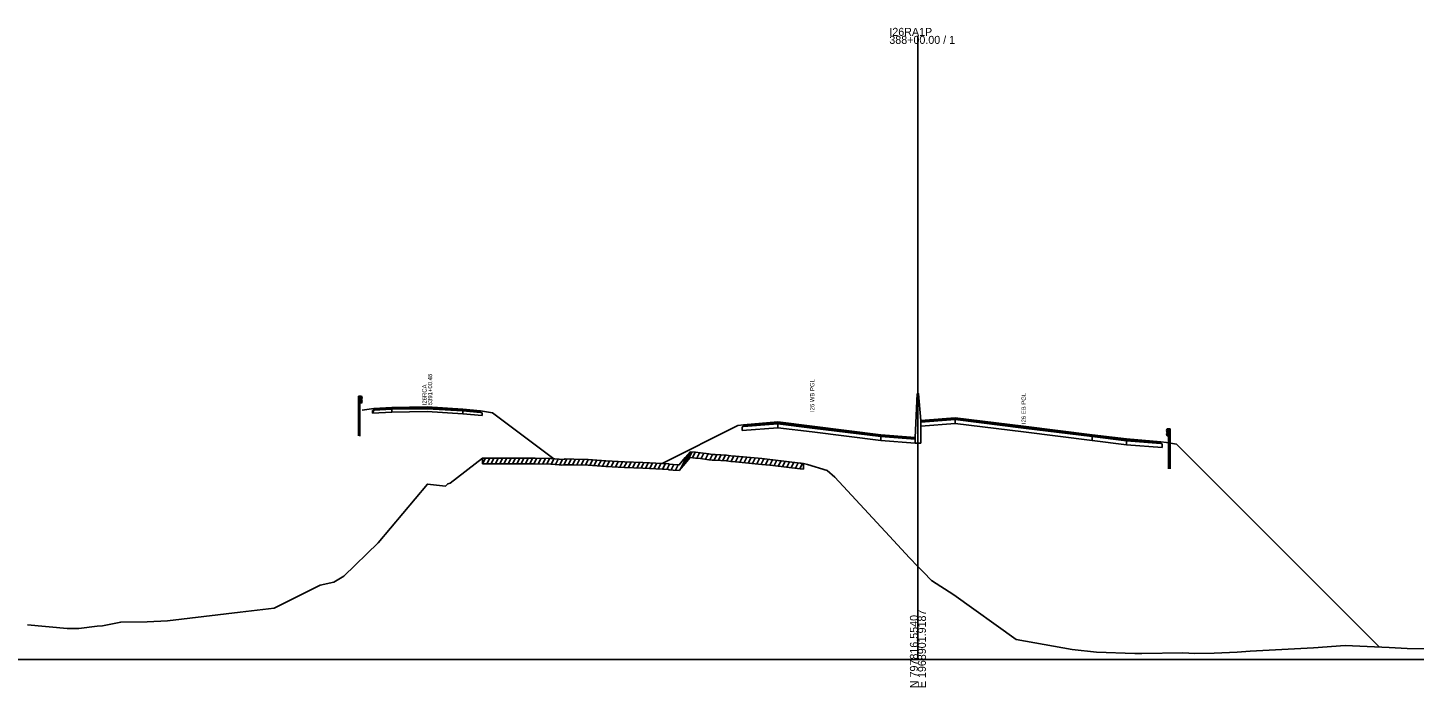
# Model space of a CAD drawing. Extents: x 1017 to 19997, y -1947 to 50737.
# Drawn here: x 14288.5 to 14773.7, y 37990.3 to 38221.1 of the extents above; entities that cross this region are included whole.
import ezdxf

# ---------------------------------------------------------------- set-up
doc = ezdxf.new("R2010")
doc.units = 0
for name, color, linetype in [('RD_GPK_XS_Cell', 7, 'Continuous'), ('RD_XS_Base', 7, 'Continuous'), ('RD_XS_ExGround', 7, 'Continuous'), ('RD_XS_ExPaveRet', 7, 'Continuous'), ('RD_XS_GR', 7, 'Continuous'), ('RD_XS_Greenside', 7, 'Continuous'), ('RD_XS_MedBWall', 7, 'Continuous'), ('RD_XS_Pave', 7, 'Continuous'), ('RD_XS_PaveOvlay', 7, 'Continuous'), ('RD_XS_TX_Notes', 7, 'Continuous')]:
    doc.layers.add(name, color=color, linetype=linetype)

msp = doc.modelspace()

# ---------------------------------------------------------------- linework, layer by layer
at = {"layer": 'RD_GPK_XS_Cell'}
for p, q in [((14600, 38000), (14600, 38218.28)), ((14000, 38000), (14600, 38000)), ((14600, 38000), (15200, 38000))]:
    msp.add_line(p, q, dxfattribs=at)
at = {"layer": 'RD_XS_Base'}
for points in [[(14409.12, 38086.22), (14409.63, 38087.25), (14415.85, 38087.6)], [(14409.12, 38087.22), (14409.63, 38087.25), (14415.85, 38087.6)], [(14409.12, 38086.22), (14409.12, 38087.22)], [(14415.85, 38086.6), (14409.12, 38086.22)], [(14415.85, 38087.6), (14415.85, 38086.6)], [(14440.73, 38086.05), (14428.29, 38086.8), (14415.85, 38086.6)], [(14440.73, 38087.05), (14440.73, 38086.05)], [(14440.73, 38087.05), (14446.95, 38086.44), (14447.46, 38086.38)], [(14447.46, 38085.38), (14440.73, 38086.05)], [(14447.46, 38086.38), (14447.46, 38085.38)], [(14613, 38082.64), (14613, 38083.98)], [(14538.45, 38081.5), (14538.95, 38081.54), (14550.95, 38082.49)], [(14538.45, 38080.16), (14538.45, 38081.5)], [(14550.95, 38081.15), (14538.45, 38080.16)], [(14550.95, 38082.49), (14550.95, 38081.15)], [(14551, 38081.14), (14550.95, 38081.15)], [(14551, 38082.48), (14551, 38081.14)], [(14551, 38081.14), (14563, 38079.67), (14587, 38076.69)], [(14601, 38081.7), (14601, 38083.04)], [(14613, 38082.64), (14601, 38081.7)], [(14660.95, 38076.69), (14637, 38079.67), (14613, 38082.64)], [(14599, 38077.08), (14587, 38078.03)], [(14587, 38078.03), (14587, 38076.69)], [(14587, 38076.69), (14599, 38075.74)], [(14599, 38075.74), (14599, 38077.08)], [(14660.95, 38076.69), (14660.95, 38078.03)], [(14673, 38075.2), (14660.95, 38076.69)], [(14673, 38076.54), (14673, 38075.2)], [(14685.5, 38075.55), (14685, 38075.58), (14673, 38076.54)], [(14673, 38075.2), (14685.5, 38074.21)], [(14685.5, 38074.21), (14685.5, 38075.55)]]:
    msp.add_lwpolyline(points, dxfattribs=at)
at = {"layer": 'RD_XS_ExGround'}
msp.add_lwpolyline([(14288.37, 38012.14), (14302.24, 38010.91), (14303.93, 38010.93), (14306.38, 38010.84), (14312.81, 38011.72), (14314.61, 38011.85), (14321.04, 38013.13), (14330.3, 38013.25), (14337.44, 38013.51), (14362.8, 38016.59), (14374.75, 38018), (14390.83, 38026.09), (14395.58, 38027.05), (14399.11, 38029.2), (14411.08, 38040.85), (14428.35, 38061.39), (14434.73, 38060.69), (14435.45, 38061.45), (14436.33, 38061.69), (14447.64, 38070.49), (14451.92, 38070.51), (14452.81, 38070.47), (14454.28, 38070.51), (14463.3, 38070.53), (14466.03, 38070.52), (14471.59, 38070.33), (14474.43, 38070.14), (14475.12, 38070.05), (14476.33, 38070.11), (14476.6, 38070.2), (14479.6, 38070.13), (14484.55, 38069.99), (14490.84, 38069.58), (14497.3, 38069.17), (14503.74, 38068.94), (14510.66, 38068.66), (14511.25, 38068.62), (14512.69, 38068.52), (14512.95, 38068.4), (14514.33, 38068.32), (14516.5, 38068.16), (14518.56, 38070.67), (14520.29, 38072.76), (14522.2, 38072.53), (14523.96, 38072.36), (14526.83, 38071.96), (14527.95, 38071.82), (14529.03, 38071.76), (14533.01, 38071.51), (14534.54, 38071.35), (14536.21, 38071.21), (14545.4, 38070.32), (14548.22, 38070.02), (14549.23, 38069.92), (14558.83, 38068.78), (14559.17, 38068.74), (14559.93, 38068.65), (14561.34, 38068.28), (14568.23, 38066.22), (14570.88, 38063.83), (14590.01, 38043.24), (14597, 38035.56), (14600, 38032.57), (14601.93, 38030.64), (14604.78, 38027.68), (14612.55, 38022.66), (14634.43, 38007.02), (14653.94, 38003.58), (14662.45, 38002.6), (14675.91, 38002.14), (14678.31, 38002.08), (14692.71, 38002.37), (14696.92, 38002.14), (14703.65, 38002.24), (14711.77, 38002.62), (14716.29, 38002.89), (14722.97, 38003.29), (14738.46, 38004.1), (14749.48, 38004.95), (14764.85, 38004.28), (14771.19, 38003.9), (14782.04, 38003.8)], dxfattribs=at)
at = {"layer": 'RD_XS_ExPaveRet'}
for p, q in [((14447.64, 38068.49), (14448.65, 38070.49)), ((14447.64, 38068.49), (14447.64, 38070.49)), ((14449.14, 38068.5), (14450.15, 38070.5)), ((14450.64, 38068.5), (14451.65, 38070.51)), ((14452.14, 38068.5), (14453.13, 38070.48)), ((14453.64, 38068.49), (14454.65, 38070.51)), ((14455.14, 38068.51), (14456.15, 38070.51)), ((14456.64, 38068.51), (14457.65, 38070.52)), ((14458.14, 38068.52), (14459.15, 38070.52)), ((14459.64, 38068.52), (14460.65, 38070.52)), ((14461.14, 38068.52), (14462.15, 38070.53)), ((14462.64, 38068.53), (14463.64, 38070.53)), ((14464.14, 38068.53), (14465.14, 38070.53)), ((14465.64, 38068.53), (14466.63, 38070.5)), ((14467.14, 38068.49), (14468.13, 38070.45)), ((14468.64, 38068.43), (14469.63, 38070.4)), ((14470.14, 38068.38), (14471.13, 38070.34)), ((14471.64, 38068.32), (14472.61, 38070.26)), ((14473.14, 38068.23), (14474.11, 38070.16)), ((14474.64, 38068.11), (14475.62, 38070.08)), ((14476.14, 38068.1), (14477.19, 38070.19)), ((14477.64, 38068.18), (14478.63, 38070.16)), ((14479.14, 38068.14), (14480.13, 38070.12)), ((14480.64, 38068.1), (14481.63, 38070.07)), ((14482.14, 38068.06), (14483.13, 38070.03)), ((14483.64, 38068.01), (14484.63, 38069.98)), ((14485.14, 38067.95), (14486.11, 38069.88)), ((14486.64, 38067.85), (14487.61, 38069.79)), ((14488.14, 38067.75), (14489.11, 38069.69)), ((14489.64, 38067.65), (14490.61, 38069.59)), ((14491.14, 38067.56), (14492.11, 38069.5)), ((14492.64, 38067.46), (14493.61, 38069.4)), ((14494.14, 38067.37), (14495.11, 38069.31)), ((14516.64, 38066.34), (14519.2, 38071.45)), ((14518.14, 38068.17), (14520.43, 38072.74)), ((14518.56, 38068.67), (14520.29, 38070.76)), ((14519.64, 38069.98), (14520.99, 38072.68)), ((14520.29, 38070.76), (14522.2, 38070.53)), ((14521.14, 38070.66), (14522.09, 38072.55)), ((14522.2, 38070.53), (14523.96, 38070.36)), ((14522.64, 38070.49), (14523.6, 38072.39)), ((14523.96, 38070.36), (14526.83, 38069.96)), ((14524.14, 38070.33), (14525.08, 38072.2)), ((14525.64, 38070.12), (14526.58, 38071.99)), ((14526.83, 38069.96), (14527.95, 38069.82)), ((14527.14, 38069.92), (14528.09, 38071.81)), ((14527.95, 38069.82), (14529.03, 38069.76)), ((14528.64, 38069.78), (14529.62, 38071.72)), ((14529.03, 38069.76), (14533.01, 38069.51)), ((14530.14, 38069.69), (14531.11, 38071.63)), ((14531.64, 38069.6), (14532.61, 38071.54)), ((14533.01, 38069.51), (14534.54, 38069.35)), ((14533.14, 38069.5), (14534.09, 38071.4)), ((14534.54, 38069.35), (14536.21, 38069.21)), ((14534.64, 38069.34), (14535.6, 38071.26)), ((14536.14, 38069.22), (14537.1, 38071.12)), ((14537.64, 38069.07), (14538.6, 38070.98)), ((14539.14, 38068.92), (14540.1, 38070.83)), ((14540.64, 38068.78), (14541.6, 38070.69)), ((14542.14, 38068.63), (14543.1, 38070.54)), ((14543.64, 38068.49), (14544.6, 38070.39)), ((14545.14, 38068.34), (14546.1, 38070.24)), ((14546.64, 38068.19), (14547.59, 38070.09)), ((14548.14, 38068.03), (14549.1, 38069.94)), ((14549.64, 38067.87), (14550.59, 38069.76)), ((14551.14, 38067.69), (14552.09, 38069.58)), ((14552.64, 38067.51), (14553.59, 38069.4)), ((14447.64, 38068.49), (14451.92, 38068.51)), ((14447.64, 38068.49), (14447.64, 38068.49)), ((14451.92, 38068.51), (14452.81, 38068.47)), ((14452.81, 38068.47), (14454.28, 38068.51)), ((14454.28, 38068.51), (14463.3, 38068.53)), ((14463.3, 38068.53), (14466.03, 38068.52)), ((14466.03, 38068.52), (14471.59, 38068.33)), ((14471.59, 38068.33), (14474.43, 38068.14)), ((14474.43, 38068.14), (14475.12, 38068.05)), ((14475.12, 38068.05), (14476.33, 38068.11)), ((14476.33, 38068.11), (14476.6, 38068.2)), ((14476.6, 38068.2), (14479.6, 38068.13)), ((14479.6, 38068.13), (14484.55, 38067.99)), ((14484.55, 38067.99), (14490.84, 38067.58)), ((14490.84, 38067.58), (14497.3, 38067.17)), ((14495.64, 38067.28), (14496.61, 38069.21)), ((14497.14, 38067.18), (14498.12, 38069.14)), ((14497.3, 38067.17), (14503.74, 38066.94)), ((14498.64, 38067.12), (14499.63, 38069.09)), ((14500.14, 38067.07), (14501.13, 38069.03)), ((14501.64, 38067.02), (14502.63, 38068.98)), ((14503.14, 38066.96), (14504.13, 38068.93)), ((14503.74, 38066.94), (14510.66, 38066.66)), ((14504.64, 38066.9), (14505.62, 38068.86)), ((14506.14, 38066.84), (14507.12, 38068.8)), ((14507.64, 38066.78), (14508.62, 38068.74)), ((14509.14, 38066.72), (14510.12, 38068.68)), ((14510.64, 38066.66), (14511.61, 38068.59)), ((14510.66, 38066.66), (14511.25, 38066.62)), ((14511.25, 38066.62), (14512.69, 38066.52)), ((14512.14, 38066.56), (14513.06, 38068.39)), ((14512.69, 38066.52), (14512.95, 38066.4)), ((14512.95, 38066.4), (14514.33, 38066.32)), ((14513.64, 38066.36), (14514.61, 38068.3)), ((14514.33, 38066.32), (14516.5, 38066.16)), ((14515.14, 38066.26), (14516.11, 38068.19)), ((14516.5, 38066.16), (14518.56, 38068.67)), ((14536.21, 38069.21), (14545.4, 38068.32)), ((14545.4, 38068.32), (14548.22, 38068.02)), ((14548.22, 38068.02), (14549.23, 38067.92)), ((14549.23, 38067.92), (14558.83, 38066.78)), ((14554.14, 38067.33), (14555.09, 38069.22)), ((14555.64, 38067.16), (14556.59, 38069.04)), ((14557.14, 38066.98), (14558.09, 38068.86)), ((14558.64, 38066.8), (14559.59, 38068.69)), ((14558.83, 38066.78), (14559.17, 38066.74)), ((14559.17, 38066.74), (14559.93, 38066.65)), ((14559.93, 38068.65), (14559.93, 38066.65))]:
    msp.add_line(p, q, dxfattribs=at)
at = {"layer": 'RD_XS_GR'}
for points in [[(14404.73, 38092.16), (14404.22, 38092.17)], [(14404.22, 38092.17), (14404.22, 38087.17)], [(14404.73, 38087.24), (14404.73, 38092.16)], [(14405.24, 38092.15), (14404.73, 38092.16)], [(14404.73, 38092.16), (14404.73, 38089.8)], [(14404.73, 38089.8), (14405.24, 38089.78)], [(14405.24, 38089.78), (14405.24, 38092.15)], [(14405.24, 38092.15), (14405.49, 38091.54)], [(14405.49, 38090.38), (14405.24, 38089.78)], [(14405.49, 38091.54), (14405.25, 38090.95)], [(14405.25, 38090.95), (14405.49, 38090.38)], [(14404.22, 38087.17), (14404.73, 38087.24)], [(14404.22, 38087.17), (14404.22, 38078.25)], [(14404.73, 38078.24), (14404.73, 38087.24)], [(14687.24, 38080.72), (14687, 38080.12)], [(14687, 38080.12), (14687.23, 38079.52)], [(14687.23, 38079.52), (14687, 38078.95)], [(14687, 38078.95), (14687.24, 38078.35)], [(14687.24, 38078.35), (14687.24, 38080.72)], [(14687.24, 38080.72), (14687.73, 38080.72)], [(14687.73, 38080.72), (14688.23, 38080.72)], [(14687.73, 38075.8), (14687.73, 38080.72)], [(14687.73, 38080.72), (14687.73, 38078.35)], [(14688.23, 38080.72), (14688.23, 38075.71)], [(14687.73, 38078.35), (14687.24, 38078.35)], [(14687.73, 38066.8), (14687.73, 38075.8)], [(14687.73, 38075.8), (14688.23, 38075.71)], [(14688.23, 38075.71), (14688.23, 38066.8)]]:
    msp.add_lwpolyline(points, dxfattribs=at)
at = {"layer": 'RD_XS_Greenside'}
for points in [[(14409.63, 38087.89), (14405.49, 38087.34)], [(14446.95, 38087.07), (14451.09, 38086.34)], [(14451.09, 38086.34), (14472.55, 38070.27)], [(14536.95, 38081.89), (14510.5, 38068.67)], [(14538.95, 38082.21), (14536.95, 38081.89)], [(14685, 38076.25), (14687, 38075.92)], [(14687, 38075.92), (14690.5, 38075.34), (14761.41, 38004.43)]]:
    msp.add_lwpolyline(points, dxfattribs=at)
at = {"layer": 'RD_XS_MedBWall'}
for points in [[(14599, 38077.74), (14599.75, 38093.03), (14600.25, 38093.03), (14601, 38083.69)], [(14601, 38083.69), (14601, 38075.74)], [(14599, 38075.74), (14599, 38077.74)], [(14601, 38075.74), (14599, 38075.74)]]:
    msp.add_lwpolyline(points, dxfattribs=at)
at = {"layer": 'RD_XS_Pave'}
for points in [[(14415.85, 38087.91), (14409.63, 38087.57)], [(14409.63, 38087.25), (14415.85, 38087.6)], [(14409.63, 38087.57), (14409.63, 38087.25)], [(14440.73, 38087.37), (14428.29, 38088.12), (14415.85, 38087.91)], [(14415.85, 38087.91), (14415.85, 38087.6)], [(14415.85, 38087.6), (14428.29, 38087.8), (14440.73, 38087.05)], [(14440.73, 38087.05), (14440.73, 38087.37)], [(14440.73, 38087.37), (14446.95, 38086.76)], [(14446.95, 38086.44), (14440.73, 38087.05)], [(14446.95, 38086.76), (14446.95, 38086.44)], [(14601, 38083.04), (14613, 38083.98)], [(14660.95, 38078.37), (14637, 38081.34), (14613, 38084.32)], [(14613, 38084.32), (14613, 38083.98)], [(14613, 38083.98), (14637, 38081.01), (14660.95, 38078.03)], [(14550.95, 38082.49), (14538.95, 38081.54)], [(14538.95, 38081.54), (14538.95, 38081.88)], [(14550.95, 38082.83), (14551, 38082.82)], [(14550.95, 38082.49), (14550.95, 38082.83)], [(14551, 38082.48), (14550.95, 38082.49)], [(14551, 38082.82), (14551, 38082.48)], [(14587, 38078.03), (14563, 38081.01), (14551, 38082.48)], [(14601, 38083.38), (14601, 38083.04)], [(14587, 38078.37), (14587, 38078.03)], [(14587, 38078.37), (14599, 38077.42)], [(14599, 38077.42), (14599, 38077.08)], [(14660.95, 38078.37), (14673, 38076.88)], [(14660.95, 38078.03), (14660.95, 38078.37)], [(14673, 38076.54), (14660.95, 38078.03)], [(14673, 38076.88), (14673, 38076.54)], [(14673, 38076.54), (14685, 38075.58)], [(14685, 38075.58), (14685, 38075.92)]]:
    msp.add_lwpolyline(points, dxfattribs=at)
at = {"layer": 'RD_XS_PaveOvlay'}
for points in [[(14415.85, 38088.23), (14409.63, 38087.89)], [(14409.63, 38087.89), (14409.63, 38087.57)], [(14415.85, 38088.23), (14428.29, 38088.44), (14440.73, 38087.69)], [(14415.85, 38087.91), (14415.85, 38088.23)], [(14440.73, 38087.69), (14440.73, 38087.37)], [(14440.73, 38087.69), (14446.95, 38087.07)], [(14446.95, 38087.07), (14446.95, 38086.76)], [(14613, 38084.65), (14601, 38083.69)], [(14601, 38083.38), (14613, 38084.32)], [(14613, 38084.32), (14613, 38084.65)], [(14660.95, 38078.71), (14637, 38081.68), (14613, 38084.65)], [(14538.95, 38082.21), (14550.95, 38083.17)], [(14550.95, 38082.83), (14538.95, 38081.88)], [(14538.95, 38081.88), (14538.95, 38082.21)], [(14550.95, 38083.17), (14550.95, 38082.83)], [(14551, 38083.16), (14550.95, 38083.17)], [(14551, 38083.16), (14563, 38081.68), (14587, 38078.7)], [(14551, 38082.82), (14551, 38083.16)], [(14587, 38078.37), (14563, 38081.34), (14551, 38082.82)], [(14601, 38083.69), (14601, 38083.38)], [(14587, 38078.7), (14587, 38078.37)], [(14587, 38078.7), (14599, 38077.74)], [(14599, 38077.74), (14599, 38077.42)], [(14660.95, 38078.71), (14673, 38077.21)], [(14660.95, 38078.37), (14660.95, 38078.71)], [(14673, 38077.21), (14685, 38076.25)], [(14673, 38076.88), (14673, 38077.21)], [(14685, 38075.92), (14673, 38076.88)], [(14685, 38076.25), (14685, 38075.92)]]:
    msp.add_lwpolyline(points, dxfattribs=at)

# ---------------------------------------------------------------- texts
at = {"layer": 'RD_GPK_XS_Cell'}
for s, p in [('I26RA1P', (14590, 38218.28)), ('388+00.00 / 1', (14590, 38215.48))]:
    msp.add_text(s, height=2.8, dxfattribs=at).set_placement(p)
for s, p in [('E 1968901.9187', (14602.8, 37990)), ('N 797816.5540', (14600, 37990))]:
    msp.add_text(s, height=2.8, rotation=90, dxfattribs=at).set_placement(p)
at = {"layer": 'RD_XS_TX_Notes'}
for s, p in [(' 5391+00.46', (14430.02, 38088.44)), (' I26RCA', (14428.06, 38088.44)), ('I26 WB PGL', (14563.75, 38086.63)), ('I26 EB PGL', (14637.75, 38082.41))]:
    msp.add_text(s, height=1.5, rotation=90, dxfattribs=at).set_placement(p)

doc.saveas('drawing.dxf')
